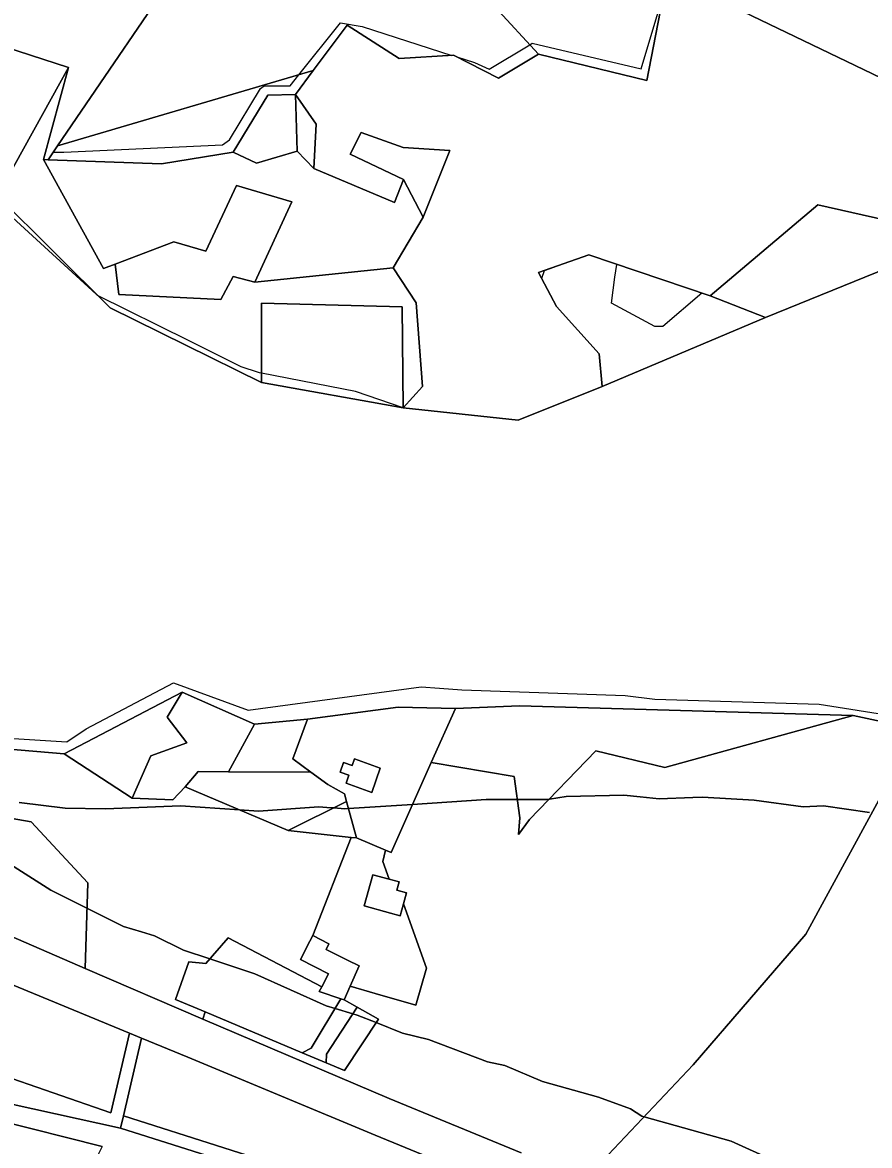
# Model space of a CAD drawing. Extents: x -477304 to -465429, y -1159113 to -1149210.
# Drawn here: x -470669.1 to -470419.4, y -1154885.8 to -1154554.9 of the extents above; entities that cross this region are included whole.
import ezdxf

# ---------------------------------------------------------------- set-up
doc = ezdxf.new("R2010")
doc.units = 0
for name, color, linetype in [('BPEJ_s', 7, 'Continuous'), ('orna_s', 7, 'Continuous'), ('ostatni_s', 7, 'Continuous'), ('PUPFL_s', 7, 'Continuous'), ('trav_porost_s', 7, 'Continuous'), ('voda_s', 7, 'Continuous')]:
    doc.layers.add(name, color=color, linetype=linetype)

msp = doc.modelspace()

# ---------------------------------------------------------------- linework, layer by layer
at = {"layer": 'BPEJ_s'}
for points in [[(-470618.44, -1154531.99), (-470658.79, -1154591.23), (-470660.06, -1154593.1), (-470656.92, -1154593.04), (-470610.18, -1154590.92), (-470608.05, -1154589.43), (-470598.92, -1154574.34), (-470597.85, -1154573.49), (-470590.2, -1154573.49), (-470587.65, -1154570.32), (-470575.33, -1154555.01), (-470568.96, -1154556.07), (-470542.5, -1154564.55), (-470542.01, -1154564.52), (-470541.04, -1154565.02), (-470535.81, -1154566.69), (-470531.56, -1154568.61), (-470519.58, -1154561.42), (-470518.81, -1154560.96), (-470486.7, -1154568.53), (-470480.35, -1154547.15)], [(-470618.44, -1154531.99), (-470658.79, -1154591.23), (-470660.06, -1154593.1), (-470656.92, -1154593.04), (-470610.18, -1154590.92), (-470608.05, -1154589.43), (-470598.92, -1154574.34), (-470597.85, -1154573.49), (-470590.2, -1154573.49), (-470587.65, -1154570.32), (-470575.33, -1154555.01), (-470568.96, -1154556.07), (-470542.5, -1154564.55), (-470542.01, -1154564.52), (-470541.04, -1154565.02), (-470535.81, -1154566.69), (-470531.56, -1154568.61), (-470519.58, -1154561.42), (-470518.81, -1154560.96), (-470486.7, -1154568.53), (-470480.35, -1154547.15)], [(-470493.91, -1154626.15), (-470502.16, -1154623.35), (-470515.33, -1154628.01), (-470516.06, -1154630.28), (-470511.66, -1154638.53), (-470499.12, -1154652.54), (-470498.2, -1154662.15), (-470522.94, -1154672.1), (-470556.85, -1154668.47), (-470570.93, -1154663.66), (-470598.66, -1154658.24), (-470599.25, -1154658.12), (-470599.55, -1154658.06), (-470604.65, -1154656.36), (-470619.95, -1154648.72), (-470646.94, -1154635.33), (-470647.36, -1154634.94), (-470693.23, -1154593.02)], [(-470414.58, -1154613.08), (-470434.61, -1154608.6), (-470466.39, -1154635.47), (-470468.86, -1154634.63), (-470480.35, -1154644.46), (-470482.69, -1154644.46), (-470495.51, -1154637.56), (-470494.44, -1154629.94), (-470493.91, -1154626.15), (-470502.16, -1154623.35), (-470515.33, -1154628.01), (-470516.06, -1154630.28), (-470511.66, -1154638.53), (-470499.12, -1154652.54), (-470498.2, -1154662.15), (-470522.94, -1154672.1), (-470556.85, -1154668.47), (-470570.93, -1154663.66), (-470598.66, -1154658.24), (-470599.25, -1154658.12), (-470599.55, -1154658.06), (-470604.65, -1154656.36), (-470619.95, -1154648.72), (-470646.94, -1154635.33), (-470647.36, -1154634.94), (-470693.23, -1154593.02)], [(-470414.58, -1154613.08), (-470434.61, -1154608.6), (-470466.39, -1154635.47), (-470468.86, -1154634.63), (-470480.35, -1154644.46), (-470482.69, -1154644.46), (-470495.51, -1154637.56), (-470494.44, -1154629.94), (-470493.91, -1154626.15)], [(-470682.84, -1154765.15), (-470656.07, -1154766.85), (-470650.34, -1154763.03), (-470624.63, -1154749.43), (-470602.53, -1154757.5), (-470551.53, -1154750.7), (-470546.2, -1154751.05), (-470539.63, -1154751.49), (-470491.4, -1154753.25), (-470482.69, -1154754.31), (-470434.25, -1154755.8), (-470411.3, -1154759.41)], [(-470682.84, -1154765.15), (-470656.07, -1154766.85), (-470650.34, -1154763.03), (-470624.63, -1154749.43), (-470602.53, -1154757.5), (-470551.53, -1154750.7), (-470546.2, -1154751.05), (-470539.63, -1154751.49), (-470491.4, -1154753.25), (-470482.69, -1154754.31), (-470434.25, -1154755.8), (-470411.3, -1154759.41)], [(-470670.1, -1154784.7), (-470656.5, -1154786.4), (-470644.6, -1154786.61), (-470622.5, -1154785.76), (-470605.1, -1154786.89), (-470599.55, -1154787.25), (-470581.7, -1154785.97), (-470579.35, -1154786.17), (-470577.34, -1154786.34), (-470574.06, -1154786.61), (-470572.98, -1154786.54), (-470554.09, -1154785.29), (-470532.41, -1154783.85), (-470523.2, -1154783.85), (-470514.56, -1154783.85), (-470513.78, -1154783.73), (-470508.83, -1154783), (-470491.83, -1154782.57), (-470487.02, -1154783.06), (-470481.42, -1154783.64), (-470471.47, -1154783.3), (-470468.67, -1154783.21), (-470453.37, -1154784.06), (-470438.92, -1154785.97), (-470432.97, -1154785.76), (-470419.37, -1154787.67)], [(-470419.37, -1154787.67), (-470432.97, -1154785.76), (-470438.92, -1154785.97), (-470453.37, -1154784.06), (-470468.67, -1154783.21), (-470471.47, -1154783.3), (-470481.42, -1154783.64), (-470487.02, -1154783.06), (-470491.83, -1154782.57), (-470508.83, -1154783), (-470513.78, -1154783.73), (-470514.56, -1154783.85), (-470523.2, -1154783.85), (-470532.41, -1154783.85), (-470554.09, -1154785.29), (-470572.98, -1154786.54), (-470574.06, -1154786.61), (-470577.34, -1154786.34), (-470579.35, -1154786.17), (-470581.7, -1154785.97), (-470599.55, -1154787.25), (-470605.1, -1154786.89), (-470622.5, -1154785.76), (-470644.6, -1154786.61), (-470656.5, -1154786.4), (-470670.1, -1154784.7)], [(-470672.65, -1154802.97), (-470660.75, -1154810.62), (-470650.09, -1154815.9), (-470639.29, -1154821.24), (-470634.02, -1154822.84), (-470630.15, -1154824.01), (-470621.65, -1154828.26), (-470613.89, -1154830.84), (-470600.61, -1154835.27), (-470579.58, -1154844.62), (-470576.96, -1154845.41), (-470571.72, -1154846.99), (-470570.44, -1154847.38), (-470564.85, -1154849.6), (-470557.06, -1154852.69), (-470549.41, -1154854.6), (-470531.99, -1154861.19), (-470526.89, -1154862.25), (-470515.84, -1154866.93), (-470499.26, -1154871.6), (-470489.91, -1154875), (-470486.51, -1154877.13), (-470485.79, -1154877.33), (-470460.17, -1154884.56), (-470447.42, -1154890.3)], [(-470447.42, -1154890.3), (-470460.17, -1154884.56), (-470485.79, -1154877.33), (-470486.51, -1154877.13), (-470489.91, -1154875), (-470499.26, -1154871.6), (-470515.84, -1154866.93), (-470526.89, -1154862.25), (-470531.99, -1154861.19), (-470549.41, -1154854.6), (-470557.06, -1154852.69), (-470564.85, -1154849.6), (-470570.44, -1154847.38), (-470571.72, -1154846.99), (-470576.96, -1154845.41), (-470579.58, -1154844.62), (-470600.61, -1154835.27), (-470613.89, -1154830.84), (-470621.65, -1154828.26), (-470630.15, -1154824.01), (-470634.02, -1154822.84), (-470639.29, -1154821.24), (-470650.09, -1154815.9), (-470660.75, -1154810.62), (-470672.65, -1154802.97)]]:
    msp.add_lwpolyline(points, dxfattribs=at)
at = {"layer": 'orna_s'}
msp.add_lwpolyline([(-470683.48, -1154768.15), (-470656.82, -1154770.44), (-470636.8, -1154783.43), (-470624.81, -1154783.94), (-470621.16, -1154780.11), (-470590.74, -1154792.95), (-470572.16, -1154795.01), (-470583.52, -1154823.98), (-470584.35, -1154825.61), (-470587.11, -1154831.03), (-470578.89, -1154835.21), (-470580.84, -1154839.04), (-470608.46, -1154824.62), (-470615.06, -1154832.18), (-470620.04, -1154831.66), (-470623.95, -1154842.77), (-470615.2, -1154846.46), (-470615.95, -1154848.59), (-470650.66, -1154833.62), (-470649.85, -1154808.37), (-470666.55, -1154790.4), (-470681.81, -1154787.83)], dxfattribs=at)
at = {"layer": 'ostatni_s'}
for points in [[(-470662.93, -1154595.21), (-470645.23, -1154627.38), (-470641.75, -1154626.06), (-470640.71, -1154635.07), (-470610.63, -1154636.46), (-470606.95, -1154629.74), (-470600.61, -1154631.44), (-470559.84, -1154627.22), (-470553.06, -1154637.5), (-470551.15, -1154662.11), (-470556.85, -1154668.47), (-470557.16, -1154638.63), (-470598.6, -1154637.59), (-470598.67, -1154660.93), (-470643.26, -1154639), (-470676.57, -1154606), (-470655.51, -1154568.1)], [(-470596.81, -1154576.29), (-470607.01, -1154593.05), (-470628.13, -1154596.5), (-470661.56, -1154595.3), (-470658.79, -1154591.23), (-470583.37, -1154569.06), (-470588.61, -1154576.11)], [(-470588.61, -1154576.11), (-470588.1, -1154592.81), (-470600.12, -1154596.29), (-470607.01, -1154593.05), (-470596.81, -1154576.29)], [(-470588.61, -1154576.11), (-470582.56, -1154584.79), (-470583.22, -1154597.94), (-470588.1, -1154592.81)], [(-470572.52, -1154593.7), (-470569.27, -1154587.24), (-470556.92, -1154591.67), (-470543.09, -1154592.61), (-470551.01, -1154612.23), (-470556.8, -1154601.1)], [(-470628.13, -1154596.5), (-470607.01, -1154593.05), (-470600.12, -1154596.29), (-470588.1, -1154592.81), (-470583.22, -1154597.94), (-470559.4, -1154607.89), (-470556.8, -1154601.1), (-470551.01, -1154612.23), (-470559.84, -1154627.22), (-470600.61, -1154631.44), (-470589.73, -1154607.71), (-470605.99, -1154602.95), (-470615.03, -1154622.26), (-470624.45, -1154619.47), (-470641.75, -1154626.06), (-470645.23, -1154627.38), (-470662.93, -1154595.21), (-470661.56, -1154595.3)], [(-470606.95, -1154629.74), (-470610.63, -1154636.46), (-470640.71, -1154635.07), (-470641.75, -1154626.06), (-470624.45, -1154619.47), (-470615.03, -1154622.26), (-470605.99, -1154602.95), (-470589.73, -1154607.71), (-470600.61, -1154631.44)], [(-470450.11, -1154641.83), (-470466.39, -1154635.47), (-470434.61, -1154608.6), (-470414.58, -1154613.08), (-470400.96, -1154621.85)], [(-470466.39, -1154635.47), (-470450.11, -1154641.83), (-470498.2, -1154662.15), (-470499.12, -1154652.54), (-470511.66, -1154638.53), (-470516.96, -1154628.59), (-470502.16, -1154623.35)], [(-470556.85, -1154668.47), (-470598.67, -1154660.93), (-470598.6, -1154637.59), (-470557.16, -1154638.63)], [(-470570.67, -1154795.18), (-470573.54, -1154784.46), (-470574.16, -1154782.15), (-470579.04, -1154779.47), (-470584.06, -1154775.78), (-470589.4, -1154771.84), (-470585.09, -1154760.2), (-470558.39, -1154756.64), (-470541.48, -1154757.07), (-470548.59, -1154772.98), (-470560.42, -1154799.46), (-470562.08, -1154798.77)], [(-470519.6, -1154789.75), (-470522.92, -1154794.18), (-470522.44, -1154789.24), (-470524.17, -1154777.03), (-470548.59, -1154772.98), (-470541.48, -1154757.07), (-470522.58, -1154756.26), (-470424.21, -1154759.06), (-470479.74, -1154774.44), (-470500.05, -1154769.54)], [(-470589.4, -1154771.84), (-470584.06, -1154775.78), (-470608.39, -1154775.66), (-470600.68, -1154761.66), (-470585.09, -1154760.2)], [(-470572.88, -1154776.71), (-470575.44, -1154775.8), (-470574.43, -1154772.94), (-470571.87, -1154773.85), (-470571.27, -1154771.89), (-470563.62, -1154774.6), (-470566.07, -1154781.78), (-470573.72, -1154779.07)], [(-470571.87, -1154773.85), (-470574.43, -1154772.94), (-470575.44, -1154775.8), (-470572.88, -1154776.71), (-470573.72, -1154779.07), (-470566.07, -1154781.78), (-470563.62, -1154774.6), (-470571.27, -1154771.89)], [(-470573.54, -1154784.46), (-470570.67, -1154795.18), (-470572.16, -1154795.01), (-470590.74, -1154792.95)], [(-470565.16, -1154841.03), (-470572.55, -1154838.89), (-470569.86, -1154832.92), (-470573.33, -1154831.22), (-470579.61, -1154828.02), (-470578.78, -1154826.39), (-470583.52, -1154823.98), (-470572.16, -1154795.01), (-470570.67, -1154795.18), (-470562.08, -1154798.77), (-470562.85, -1154802.08), (-470560.99, -1154807.35), (-470565.82, -1154806.01), (-470568.37, -1154815.21), (-470560.62, -1154817.36), (-470557.79, -1154818.15), (-470556.82, -1154814.65), (-470550.03, -1154833.59), (-470553.19, -1154844.5)], [(-470560.99, -1154807.35), (-470558.07, -1154808.16), (-470558.74, -1154810.58), (-470555.9, -1154811.37), (-470556.82, -1154814.65), (-470557.79, -1154818.15), (-470560.62, -1154817.36), (-470568.37, -1154815.21), (-470565.82, -1154806.01)], [(-470709.41, -1154840.16), (-470715.83, -1154821.94), (-470711.54, -1154824.05), (-470710.05, -1154823.78), (-470697.86, -1154837.64), (-470690.61, -1154850.58), (-470677.14, -1154864.42), (-470643.04, -1154876.16), (-470637.59, -1154852.71), (-470633.98, -1154854.19), (-470639.34, -1154877.07), (-470640.2, -1154880.75), (-470678.67, -1154872.26), (-470687.86, -1154864.99), (-470700.18, -1154854.85)], [(-470583.52, -1154823.98), (-470578.78, -1154826.39), (-470579.61, -1154828.02), (-470573.33, -1154831.22), (-470569.86, -1154832.92), (-470572.55, -1154838.89), (-470574.32, -1154842.88), (-470575.26, -1154842.56), (-470581.62, -1154840.44), (-470580.84, -1154839.04), (-470578.89, -1154835.21), (-470587.11, -1154831.03), (-470584.35, -1154825.61)], [(-470563.75, -1154908.96), (-470576.61, -1154902.34), (-470603.3, -1154892.45), (-470640.2, -1154880.75), (-470639.34, -1154877.07), (-470580.13, -1154895.94), (-470563.08, -1154904.88)]]:
    msp.add_lwpolyline(points, close=True, dxfattribs=at)
for points in [[(-470672.58, -1154824.17), (-470650.66, -1154833.62), (-470615.95, -1154848.59), (-470561.02, -1154871.95), (-470522.1, -1154887.94)], [(-470526.42, -1154898.67), (-470565.18, -1154882.73), (-470620.39, -1154859.79), (-470633.98, -1154854.19), (-470637.59, -1154852.71), (-470677.84, -1154836.15)]]:
    msp.add_lwpolyline(points, dxfattribs=at)
at = {"layer": 'PUPFL_s'}
for points in [[(-470481.1, -1154551.69), (-470485.05, -1154571.97), (-470517.03, -1154564.19), (-470542.75, -1154536.23), (-470490.37, -1154513.88), (-470473.26, -1154512.61), (-470416.31, -1154481.45), (-470396.1, -1154501.91), (-470406.24, -1154507.08), (-470479.26, -1154545.09)], [(-470658.79, -1154591.23), (-470618.44, -1154531.99), (-470630.96, -1154527.74), (-470595.68, -1154509.4), (-470575.68, -1154513.6), (-470570.87, -1154518.41), (-470555.35, -1154528.5), (-470542.75, -1154536.23), (-470517.03, -1154564.19), (-470528.81, -1154571.31), (-470542.01, -1154564.52), (-470558.1, -1154565.46), (-470573.37, -1154555.61), (-470583.37, -1154569.06)], [(-470481.1, -1154551.69), (-470479.26, -1154545.09), (-470406.24, -1154507.08), (-470366.53, -1154527.56), (-470377.75, -1154573.57), (-470388.04, -1154584.61), (-470466.79, -1154546.74)]]:
    msp.add_lwpolyline(points, close=True, dxfattribs=at)
msp.add_lwpolyline([(-470676.57, -1154606), (-470643.26, -1154639), (-470598.67, -1154660.93), (-470556.85, -1154668.47), (-470522.94, -1154672.1), (-470498.2, -1154662.15), (-470450.11, -1154641.83), (-470400.96, -1154621.85), (-470382.4, -1154633.8), (-470388.59, -1154714.01), (-470407.21, -1154762.7), (-470424.21, -1154759.06), (-470522.58, -1154756.26), (-470541.48, -1154757.07), (-470558.39, -1154756.64), (-470585.09, -1154760.2), (-470600.68, -1154761.66), (-470622.07, -1154752.22), (-470656.82, -1154770.44), (-470683.48, -1154768.15)], dxfattribs=at)
at = {"layer": 'trav_porost_s'}
for points in [[(-470678.03, -1154560.84), (-470655.51, -1154568.1), (-470676.57, -1154606), (-470697.37, -1154589.79), (-470707.41, -1154598.22), (-470710.54, -1154648.45), (-470755.64, -1154619.01), (-470743.92, -1154595.85), (-470735.77, -1154579.53), (-470714.73, -1154536.37), (-470688.25, -1154514.31), (-470650.1, -1154521.38), (-470630.96, -1154527.74), (-470674.83, -1154550.75)], [(-470655.51, -1154568.1), (-470678.03, -1154560.84), (-470674.83, -1154550.75), (-470630.96, -1154527.74), (-470618.44, -1154531.99), (-470658.79, -1154591.23), (-470661.56, -1154595.3), (-470662.93, -1154595.21)], [(-470636.8, -1154783.43), (-470656.82, -1154770.44), (-470622.07, -1154752.22), (-470626.46, -1154759.56), (-470620.64, -1154767.19), (-470631.22, -1154771.03)], [(-470608.39, -1154775.66), (-470617.27, -1154775.61), (-470621.16, -1154780.11), (-470624.81, -1154783.94), (-470636.8, -1154783.43), (-470631.22, -1154771.03), (-470620.64, -1154767.19), (-470626.46, -1154759.56), (-470622.07, -1154752.22), (-470600.68, -1154761.66)], [(-470574.16, -1154782.15), (-470573.54, -1154784.46), (-470590.74, -1154792.95), (-470621.16, -1154780.11), (-470617.27, -1154775.61), (-470608.39, -1154775.66), (-470584.06, -1154775.78), (-470579.04, -1154779.47)], [(-470357.21, -1154880.98), (-470342.61, -1154892.44), (-470354.84, -1154907.37), (-470370.25, -1154926.18), (-470386.58, -1154946.1), (-470411.3, -1154934.5), (-470453.44, -1154915.92), (-470503.08, -1154895.69), (-470471.4, -1154862.06), (-470438.22, -1154823.55), (-470412.39, -1154776.26), (-470351.01, -1154812.04), (-470345.7, -1154815.28), (-470384.57, -1154858.44), (-470362.96, -1154876.96)], [(-470649.85, -1154808.37), (-470650.66, -1154833.62), (-470672.58, -1154824.17), (-470705.2, -1154811.31), (-470719.71, -1154804.47), (-470710.89, -1154792.55), (-470691.54, -1154793.18), (-470681.81, -1154787.83), (-470666.55, -1154790.4)], [(-470677.14, -1154864.42), (-470690.61, -1154850.58), (-470697.86, -1154837.64), (-470710.05, -1154823.78), (-470709.13, -1154823.61), (-470677.84, -1154836.15), (-470637.59, -1154852.71), (-470643.04, -1154876.16)], [(-470583.96, -1154857.17), (-470586.68, -1154858.5), (-470615.2, -1154846.46), (-470623.95, -1154842.77), (-470620.04, -1154831.66), (-470615.06, -1154832.18), (-470608.46, -1154824.62), (-470580.84, -1154839.04), (-470581.62, -1154840.44), (-470575.26, -1154842.56)], [(-470575.26, -1154842.56), (-470574.32, -1154842.88), (-470570.46, -1154845.05), (-470579.46, -1154858.91), (-470579.6, -1154861.49), (-470586.68, -1154858.5), (-470583.96, -1154857.17)], [(-470570.46, -1154845.05), (-470564.18, -1154848.59), (-470574.21, -1154863.76), (-470579.6, -1154861.49), (-470579.46, -1154858.91)], [(-470558.17, -1154907.23), (-470563.08, -1154904.88), (-470580.13, -1154895.94), (-470639.34, -1154877.07), (-470633.98, -1154854.19), (-470620.39, -1154859.79), (-470565.18, -1154882.73), (-470526.42, -1154898.67), (-470515.82, -1154902.63), (-470530.61, -1154901.96), (-470552.2, -1154906.24)], [(-470646.87, -1154888.7), (-470649.99, -1154895.49), (-470653.58, -1154904.45), (-470679.61, -1154883.23), (-470676.87, -1154878.25), (-470645.59, -1154886.15)]]:
    msp.add_lwpolyline(points, close=True, dxfattribs=at)
for points in [[(-470466.79, -1154546.74), (-470388.04, -1154584.61)], [(-470414.58, -1154613.08), (-470434.61, -1154608.6), (-470466.39, -1154635.47), (-470502.16, -1154623.35), (-470516.96, -1154628.59), (-470511.66, -1154638.53), (-470499.12, -1154652.54), (-470498.2, -1154662.15), (-470522.94, -1154672.1), (-470556.85, -1154668.47), (-470551.15, -1154662.11), (-470553.06, -1154637.5), (-470559.84, -1154627.22), (-470551.01, -1154612.23), (-470543.09, -1154592.61), (-470556.92, -1154591.67), (-470569.27, -1154587.24), (-470572.52, -1154593.7), (-470556.8, -1154601.1), (-470559.4, -1154607.89), (-470583.22, -1154597.94), (-470582.56, -1154584.79), (-470588.61, -1154576.11), (-470583.37, -1154569.06), (-470573.37, -1154555.61), (-470558.1, -1154565.46), (-470542.01, -1154564.52), (-470528.81, -1154571.31), (-470517.03, -1154564.19), (-470485.05, -1154571.97), (-470481.1, -1154551.69)], [(-470522.1, -1154887.94), (-470561.02, -1154871.95), (-470615.95, -1154848.59), (-470615.2, -1154846.46), (-470586.68, -1154858.5), (-470579.6, -1154861.49), (-470574.21, -1154863.76), (-470564.18, -1154848.59), (-470570.46, -1154845.05), (-470574.32, -1154842.88), (-470572.55, -1154838.89), (-470565.16, -1154841.03), (-470553.19, -1154844.5), (-470550.03, -1154833.59), (-470556.82, -1154814.65), (-470555.9, -1154811.37), (-470558.74, -1154810.58), (-470558.07, -1154808.16), (-470560.99, -1154807.35), (-470562.85, -1154802.08), (-470562.08, -1154798.77), (-470560.42, -1154799.46), (-470548.59, -1154772.98), (-470524.17, -1154777.03), (-470522.44, -1154789.24), (-470522.92, -1154794.18), (-470519.6, -1154789.75), (-470500.05, -1154769.54), (-470479.74, -1154774.44), (-470424.21, -1154759.06), (-470407.21, -1154762.7)], [(-470412.39, -1154776.26), (-470438.22, -1154823.55), (-470471.4, -1154862.06), (-470503.08, -1154895.69)]]:
    msp.add_lwpolyline(points, dxfattribs=at)
at = {"layer": 'voda_s'}
for points in [[(-470678.67, -1154872.26), (-470640.2, -1154880.75), (-470603.3, -1154892.45)], [(-470645.59, -1154886.15), (-470676.87, -1154878.25)]]:
    msp.add_lwpolyline(points, dxfattribs=at)

doc.saveas('drawing.dxf')
